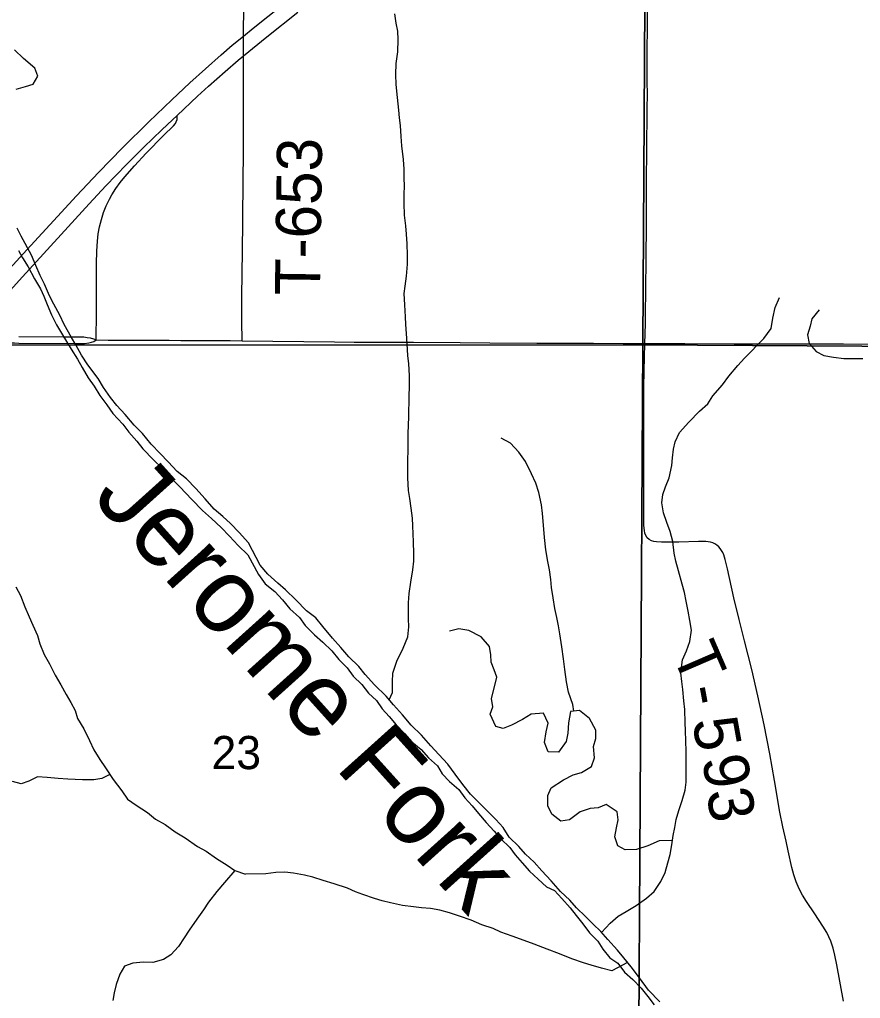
# Model space of a CAD drawing. Extents: x 1874609 to 2204689, y 815661 to 1281160.
# Drawn here: x 2036147 to 2041742, y 1036541 to 1043058 of the extents above; entities that cross this region are included whole.
import ezdxf

# ---------------------------------------------------------------- set-up
doc = ezdxf.new("R2010")
doc.units = 0
for name, color, linetype in [('GM_X_Interchange_Ramps', 7, 'Continuous'), ('GM_X_Interstate_Route', 7, 'Continuous'), ('GM_X_Major_River', 7, 'Continuous'), ('GM_X_Major_River_Text', 7, 'Continuous'), ('GM_X_Minor_River', 7, 'Continuous'), ('GM_X_Section', 7, 'Continuous'), ('GM_X_Section_Text', 7, 'Continuous'), ('GM_X_Township_Road', 7, 'Continuous'), ('GM_X_Township_Road_Text', 7, 'Continuous'), ('GM_X_US_Route', 7, 'Continuous')]:
    doc.layers.add(name, color=color, linetype=linetype)

msp = doc.modelspace()

# ---------------------------------------------------------------- linework, layer by layer
at = {"layer": 'GM_X_Interchange_Ramps'}
msp.add_lwpolyline([(2036656.3, 1040924.7), (2036657.2, 1040998.5), (2036657.9, 1041035.5), (2036659, 1041091.3), (2036658.6, 1041434.6), (2036660.1, 1041516.4), (2036664.6, 1041581.6), (2036670.7, 1041630.3), (2036679.6, 1041678.5), (2036691.3, 1041726.1), (2036706, 1041772.9), (2036723.7, 1041818.6), (2036744.8, 1041862.8), (2036760.6, 1041891.4), (2036786.7, 1041932.9), (2036815.7, 1041972.3), (2036846.5, 1042010.5), (2036911.6, 1042084), (2036989.5, 1042167.8), (2037103.5, 1042285.1), (2037172, 1042349.5), (2037184, 1042365.5), (2037189.4, 1042376), (2037194.5, 1042393.4), (2037196, 1042405.2), (2037195.5, 1042419.5)], dxfattribs=at)
at = {"layer": 'GM_X_Interstate_Route'}
for points in [[(2035882.4, 1041183.2), (2036170.9, 1041497.4), (2036348.3, 1041691), (2036525.8, 1041884.4), (2036671.5, 1042039.9), (2036831.9, 1042204.1), (2037006.7, 1042377.1), (2037160.7, 1042524.5), (2037280.8, 1042636), (2037488.1, 1042822.2), (2037562.5, 1042886.3), (2037637.7, 1042947.7), (2037702.2, 1043000.4), (2037983, 1043227.1)], [(2035879.6, 1041030), (2036166.3, 1041346), (2036608.9, 1041830.8), (2036721.1, 1041950.8), (2036858.1, 1042092.4), (2036974.2, 1042208.6), (2037092.5, 1042322.6), (2037164.2, 1042390.1), (2037195.5, 1042419.5), (2037331.8, 1042547.4), (2037404.2, 1042614.3), (2037514.9, 1042712.4), (2037602.5, 1042787), (2037637.2, 1042815.6), (2037792.7, 1042943.5), (2037997.8, 1043107.6)]]:
    msp.add_lwpolyline(points, dxfattribs=at)
at = {"layer": 'GM_X_Major_River'}
for points in [[(2036491.4, 1040941.9), (2036443.6, 1041028.4), (2036415.8, 1041088.8), (2036375.9, 1041163.2), (2036346.1, 1041217.5), (2036312.3, 1041295.9), (2036284.4, 1041354.2), (2036254.6, 1041420.5), (2036226.8, 1041488.9), (2036157.1, 1041615.6), (2036131.2, 1041669.8)], [(2036140.7, 1041521.3), (2036166.6, 1041471.1), (2036204.4, 1041410.7), (2036246.3, 1041332.3), (2036286.1, 1041265.9), (2036308, 1041215.6), (2036329.8, 1041161.4), (2036359.7, 1041093), (2036393.5, 1041024.7)], [(2036393.5, 1041024.7), (2036459.2, 1040914), (2036491.1, 1040863.7), (2036533, 1040797.3), (2036562.9, 1040741), (2036602.7, 1040672.6), (2036642.6, 1040618.3), (2036680.5, 1040555.9), (2036728.4, 1040493.5), (2036768.2, 1040435.1), (2036834.1, 1040364.6), (2036874, 1040310.2), (2036926, 1040251.8), (2036967.9, 1040199.5), (2037037.8, 1040126.9), (2037097.7, 1040068.5), (2037141.6, 1040018.1), (2037213.5, 1039947.6), (2037293.4, 1039863), (2037363.3, 1039790.4), (2037423.2, 1039736), (2037489.2, 1039675.5), (2037543.1, 1039619.1), (2037601, 1039556.6), (2037664.9, 1039494.2)], [(2037669.2, 1039574.4), (2037607.3, 1039642.9), (2037551.4, 1039703.3), (2037499.5, 1039749.7), (2037441.5, 1039798.1), (2037381.6, 1039866.6), (2037319.7, 1039935.1), (2037257.8, 1039999.6), (2037195.8, 1040050), (2037135.9, 1040112.5), (2037082, 1040168.9), (2037022.1, 1040231.3), (2036964.2, 1040301.8), (2036910.3, 1040358.2), (2036850.4, 1040428.7), (2036794.5, 1040489.2), (2036752.6, 1040541.5), (2036704.7, 1040607.9), (2036668.8, 1040668.3), (2036601, 1040758.9), (2036559.1, 1040823.3), (2036521.3, 1040891.7), (2036491.4, 1040941.9)], [(2040408.3, 1036519), (2040331.9, 1036596.9), (2040271.6, 1036678.8), (2040217.3, 1036750.8), (2040167.1, 1036810.7), (2040124.9, 1036862.7), (2040060.6, 1036934.6), (2040014.4, 1036986.5), (2039964.1, 1037036.5), (2039911.9, 1037086.4), (2039853.7, 1037144.3), (2039807.4, 1037196.3), (2039747.2, 1037254.2), (2039684.9, 1037324.1), (2039622.6, 1037390), (2039570.4, 1037448), (2039514.1, 1037501.9), (2039469.9, 1037553.8), (2039405.6, 1037615.7), (2039365.4, 1037679.7), (2039315.2, 1037731.7), (2039252.9, 1037795.6), (2039202.7, 1037845.5), (2039148.4, 1037901.4), (2039096.2, 1037965.4), (2039045.9, 1038035.3), (2038995.6, 1038101.3), (2038937.3, 1038165.2), (2038883.1, 1038223.2), (2038820.8, 1038293.1), (2038752.5, 1038361), (2038694.2, 1038428.9), (2038635.9, 1038494.9), (2038585.7, 1038552.8), (2038509.4, 1038628.7), (2038447.1, 1038698.6), (2038404.9, 1038750.6), (2038338.6, 1038814.5), (2038284.3, 1038878.4), (2038228.1, 1038940.4), (2038163.7, 1039018.3), (2038117.5, 1039074.2), (2038055.3, 1039122.1), (2037985, 1039194), (2037916.7, 1039261.9), (2037864.5, 1039305.9), (2037798.2, 1039365.8), (2037748, 1039424.9), (2037669.2, 1039574.4)], [(2037664.9, 1039494.2), (2037737.7, 1039362.8), (2037782.1, 1039301.7), (2037845.9, 1039249.2), (2037895.7, 1039194.8), (2037945.4, 1039134.4), (2038009.2, 1039078), (2038046.9, 1039023.7), (2038108.7, 1038961.2), (2038164.5, 1038912.8), (2038224.2, 1038854.3), (2038272, 1038798), (2038325.7, 1038741.5), (2038367.5, 1038687.2), (2038423.2, 1038630.8), (2038469, 1038572.4), (2038522.8, 1038524), (2038560.5, 1038469.7), (2038606.3, 1038417.3), (2038652, 1038363), (2038707.8, 1038304.5), (2038757.6, 1038250.2), (2038819.3, 1038197.7), (2038867.1, 1038143.3), (2038928.9, 1038088.9), (2038958.6, 1038036.6), (2039008.4, 1037986.2), (2039070.2, 1037931.8), (2039109.9, 1037877.4), (2039157.7, 1037823.1), (2039201.5, 1037772.7), (2039251.2, 1037712.3), (2039305, 1037653.9), (2039348.8, 1037603.6), (2039408.5, 1037547.1), (2039444.3, 1037496.8), (2039490.1, 1037444.5), (2039539.8, 1037388.1), (2039597.6, 1037335.6), (2039653.4, 1037283.2), (2039705.3, 1037258.9), (2039755.1, 1037206.5), (2039810.8, 1037144.1), (2039850.6, 1037093.7), (2039894.3, 1037037.4), (2039940, 1036979), (2039995.8, 1036922.6), (2040027.6, 1036870.3), (2040075.3, 1036811.9), (2040127.2, 1036775.6), (2040172.9, 1036715.2), (2040226.7, 1036666.8), (2040282.4, 1036610.4), (2040328.2, 1036554), (2040369.9, 1036497.7)]]:
    msp.add_lwpolyline(points, dxfattribs=at)
at = {"layer": 'GM_X_Minor_River'}
for points in [[(2038605.7, 1038529.8), (2038627.7, 1038579), (2038627.5, 1038649.1), (2038631.3, 1038707.2), (2038657.1, 1038787.4), (2038698.9, 1038873.7), (2038730.7, 1038947.9), (2038736.6, 1039014), (2038734.4, 1039068.1), (2038734.1, 1039174.3), (2038739.9, 1039236.4), (2038749.7, 1039312.6), (2038763.5, 1039394.8), (2038769.3, 1039452.9), (2038771.2, 1039503), (2038768.9, 1039581.1), (2038766.8, 1039635.2), (2038762.6, 1039687.3), (2038760.5, 1039737.4), (2038752.2, 1039805.4), (2038744, 1039869.5), (2038733.9, 1039923.6), (2038729.6, 1040007.7), (2038729.4, 1040069.8), (2038731.3, 1040127.9), (2038733.1, 1040188), (2038732.7, 1040304.2), (2038734.6, 1040356.3), (2038736.4, 1040416.4), (2038740, 1040548.7), (2038741.8, 1040616.8), (2038741.6, 1040688.9), (2038737.4, 1040767), (2038731.2, 1040821.1), (2038727, 1040899.2), (2038720.8, 1040967.3), (2038716.6, 1041027.4), (2038714.4, 1041079.5), (2038710.2, 1041159.6), (2038706, 1041233.7), (2038711.8, 1041283.8), (2038721.6, 1041350), (2038727.4, 1041430.1), (2038729.2, 1041490.2), (2038725, 1041564.4), (2038720.8, 1041628.5), (2038716.7, 1041684.5), (2038708.4, 1041754.6), (2038706.2, 1041834.8), (2038706, 1041894.9), (2038707.9, 1041949), (2038705.7, 1042005), (2038705.5, 1042061.2), (2038701.3, 1042127.2), (2038691, 1042217.4), (2038686.9, 1042279.5), (2038680.6, 1042353.6), (2038674.5, 1042403.7), (2038670.3, 1042455.7), (2038662.1, 1042539.8), (2038653.8, 1042626), (2038649.6, 1042692), (2038653.4, 1042764.2), (2038663.2, 1042842.3), (2038666.9, 1042924.5), (2038662.8, 1042980.6), (2038652.6, 1043032.7), (2038644.4, 1043096.7)], [(2036124.5, 1042594.8), (2036186.7, 1042612.6), (2036236.9, 1042628.4), (2036269.1, 1042680.4), (2036249.3, 1042734.7), (2036173.3, 1042799.2), (2036113.4, 1042855.7)], [(2040019.8, 1036980.4), (2040076.3, 1037042.8), (2040130.2, 1037089.1), (2040184.2, 1037119.3), (2040250.2, 1037159.6), (2040318.1, 1037207.9), (2040370.1, 1037254.1), (2040413.9, 1037320.3), (2040443.8, 1037380.5), (2040459.6, 1037444.7), (2040475.5, 1037498.8), (2040487.3, 1037563), (2040495.2, 1037625.1), (2040507, 1037679.2), (2040516.9, 1037733.4), (2040532.7, 1037791.5), (2040556.6, 1037859.7), (2040576.4, 1037927.9), (2040582.2, 1037982), (2040581.6, 1038186.3), (2040579.4, 1038254.4), (2040577.2, 1038324.5), (2040575.1, 1038376.6), (2040572.8, 1038464.8), (2040566.6, 1038522.8), (2040560.4, 1038597), (2040554.2, 1038651), (2040546, 1038709.1), (2040557.8, 1038795.3), (2040583.7, 1038855.5), (2040607.5, 1038917.7), (2040617.3, 1038993.8), (2040607.1, 1039057.9), (2040596.9, 1039120), (2040582.7, 1039186), (2040572.5, 1039244.1), (2040556.3, 1039298.1), (2040532, 1039388.2), (2040513.8, 1039452.3), (2040503.6, 1039506.3), (2040493.4, 1039582.4), (2040475.2, 1039650.5), (2040453, 1039710.5), (2040430.7, 1039774.6), (2040420.5, 1039840.6), (2040426.4, 1039896.8), (2040444.2, 1039946.9), (2040470.1, 1040007.1), (2040487.9, 1040089.3), (2040491.7, 1040139.4), (2040497.6, 1040197.5), (2040509.5, 1040247.6), (2040537.3, 1040307.8), (2040599.2, 1040378.1), (2040671.1, 1040450.4), (2040727, 1040500.7), (2040760.9, 1040552.9), (2040824.8, 1040627.2), (2040866.7, 1040683.5), (2040926.6, 1040753.8), (2040970.5, 1040804), (2041100.3, 1040934.6), (2041148.1, 1041000.9), (2041160, 1041069), (2041175.8, 1041141.2), (2041203.6, 1041207.4)], [(2041468.2, 1041126), (2041418.3, 1041065.8), (2041408.5, 1041015.7), (2041390.6, 1040959.5), (2041400.8, 1040901.5), (2041447, 1040847.5), (2041499.2, 1040821.6), (2041563.3, 1040809.8), (2041631.4, 1040802), (2041757.6, 1040802.4)], [(2039834, 1038454.6), (2039827.6, 1038498.5), (2039799.4, 1038580.6), (2039785.1, 1038648.7), (2039774.9, 1038730.8), (2039766.7, 1038802.9), (2039754.4, 1038881), (2039742.1, 1038969.1), (2039734, 1039021.1), (2039721.8, 1039077.2), (2039709.6, 1039137.3), (2039697.4, 1039207.3), (2039687.1, 1039277.4), (2039681, 1039329.5), (2039672.8, 1039395.6), (2039662.6, 1039449.6), (2039648.3, 1039527.7), (2039640.1, 1039609.8), (2039633.8, 1039692), (2039625.6, 1039770.1), (2039619.4, 1039828.2), (2039603.2, 1039910.2), (2039582.9, 1039972.3), (2039552.7, 1040034.3), (2039514.4, 1040116.3), (2039468.2, 1040178.3), (2039413.9, 1040238.2), (2039351.7, 1040270.1)], [(2036122.6, 1039280.3), (2036152.5, 1039224), (2036182.3, 1039147.7), (2036210.1, 1039081.3), (2036236, 1039027), (2036265.8, 1038956.7), (2036281.6, 1038902.5), (2036311.5, 1038830.1), (2036345.3, 1038767.8), (2036383.1, 1038693.3), (2036421, 1038629), (2036456.8, 1038564.6), (2036488.7, 1038512.3), (2036516.6, 1038458), (2036532.4, 1038405.8), (2036574.3, 1038335.4), (2036612.1, 1038259), (2036641.9, 1038196.6), (2036681.8, 1038132.2), (2036717.7, 1038075.9), (2036769.5, 1037999.4), (2036827.4, 1037922.9), (2036865.3, 1037868.6), (2036923.3, 1037828.2), (2036997.3, 1037779.7), (2037051.2, 1037735.3), (2037115.2, 1037698.9), (2037183.2, 1037650.5), (2037249.2, 1037610.1), (2037331.2, 1037553.5), (2037389.2, 1037521.2), (2037457.2, 1037472.7), (2037527.2, 1037428.3), (2037579.2, 1037393.9), (2037649.3, 1037367.5)], [(2040491, 1037591.9), (2040403.1, 1037590.8), (2040327.1, 1037556.5), (2040251.1, 1037532.2), (2040177, 1037530), (2040126.8, 1037557.9), (2040108.6, 1037617.9), (2040118.5, 1037676), (2040130.3, 1037730.2), (2040124.2, 1037784.2), (2040049.9, 1037832.1), (2039995.9, 1037809.9), (2039943.8, 1037805.7), (2039877.8, 1037783.5), (2039805.9, 1037729.2), (2039747.8, 1037721), (2039689.6, 1037766.9), (2039661.4, 1037822.9), (2039661.2, 1037893), (2039683.1, 1037943.2), (2039767, 1037995.5), (2039831, 1038029.8), (2039885, 1038045.9), (2039953, 1038086.2), (2039972.9, 1038142.4), (2039966.7, 1038218.5), (2039982.5, 1038272.6), (2039980.4, 1038326.7), (2039940.1, 1038404.7), (2039871.8, 1038458.6), (2039813.7, 1038452.4), (2039800, 1038376.2), (2039796.1, 1038308.1), (2039784.3, 1038252), (2039732.4, 1038179.7), (2039664.3, 1038183.5), (2039640.1, 1038245.5), (2039649.9, 1038315.7), (2039663.8, 1038373.8), (2039633.5, 1038439.8), (2039551.4, 1038433.6), (2039493.5, 1038397.3), (2039419.5, 1038361), (2039365.4, 1038338.8), (2039315.3, 1038350.7), (2039279, 1038432.7), (2039296.9, 1038482.9), (2039286.7, 1038536.9), (2039304.6, 1038607.1), (2039322.4, 1038679.3), (2039304.2, 1038729.3), (2039284, 1038779.3), (2039281.9, 1038829.4), (2039273.7, 1038883.5), (2039217.4, 1038949.4), (2039137.2, 1038991.2), (2039069.1, 1039001), (2039007, 1038986.8)], [(2036747.8, 1038031.5), (2036693.4, 1038005.8), (2036641.2, 1037996), (2036565.1, 1037996.3), (2036468.8, 1038000.8), (2036404.7, 1038005.1), (2036330.6, 1038011.4), (2036266.4, 1038015.7), (2036208.2, 1037987.9), (2036158, 1037970.1), (2036099.9, 1037986.4)], [(2037579.2, 1037393.9), (2037510.8, 1037314), (2037458.4, 1037254), (2037404.1, 1037182), (2037371.8, 1037130), (2037325.5, 1037070), (2037275.1, 1036996), (2037242.8, 1036944), (2037204.5, 1036886), (2037154.2, 1036832), (2037104, 1036800.2), (2037033.8, 1036780.4), (2036971.6, 1036782.7), (2036899.4, 1036777), (2036845.2, 1036755.2), (2036815, 1036703.2), (2036788.7, 1036633), (2036776.5, 1036578.9), (2036768.3, 1036526.8)], [(2040193, 1036779.9), (2040087.2, 1036724.3), (2040019.1, 1036742.2), (2039950.9, 1036762), (2039898.8, 1036777.8), (2039820.6, 1036805.6), (2039740.4, 1036837.4), (2039658.2, 1036869.2), (2039570, 1036903), (2039479.7, 1036934.8), (2039423.6, 1036954.7), (2039349.4, 1036982.5), (2039297.3, 1037006.4), (2039223.1, 1037030.2), (2039152.9, 1037062), (2039074.7, 1037089.8), (2039006.6, 1037111.7), (2038942.4, 1037129.5), (2038882.3, 1037139.3), (2038822.2, 1037145.2), (2038768.1, 1037151), (2038694, 1037160.8), (2038615.8, 1037176.6), (2038559.7, 1037190.4), (2038507.6, 1037206.3), (2038431.4, 1037232.1), (2038381.2, 1037250), (2038329.1, 1037275.8), (2038240.9, 1037303.6), (2038166.7, 1037325.4), (2038098.6, 1037349.3), (2038042.4, 1037361.1), (2037970.3, 1037374.9), (2037912.2, 1037382.7), (2037852.1, 1037380.5), (2037786, 1037370.3), (2037649.3, 1037367.5)]]:
    msp.add_lwpolyline(points, dxfattribs=at)
at = {"layer": 'GM_X_Section'}
for points in [[(2035027.7, 1046279.9), (2040325.7, 1046200.1), (2040294.3, 1040893.1), (2034947, 1040890.8)], [(2040325.7, 1046200.1), (2045434.8, 1046142), (2045433.1, 1046063.9), (2045397.3, 1040861), (2040294.3, 1040893.1)], [(2040294.3, 1040893.1), (2040262.9, 1035584.1), (2034872, 1035619.9), (2034947, 1040890.8)], [(2040294.3, 1040893.1), (2045397.3, 1040861), (2045399.6, 1040772.9), (2045363.8, 1035565.9), (2040262.9, 1035584.1)]]:
    msp.add_lwpolyline(points, close=True, dxfattribs=at)
at = {"layer": 'GM_X_Township_Road'}
for points in [[(2037627.1, 1040919.1), (2037626.5, 1041050.5), (2037625.1, 1041110.9), (2037625.6, 1041225.6), (2037627.8, 1041356.6), (2037633, 1041700.8), (2037634.9, 1042012.3), (2037636.2, 1042143.4), (2037637.2, 1042421.9), (2037637.3, 1042700.4), (2037637.2, 1042815.6), (2037637.2, 1042847.9), (2037637.7, 1042947.7), (2037637.9, 1042995.4), (2037640.7, 1043224.8), (2037643.1, 1043437.9), (2037642.6, 1043667.3), (2037642, 1043814.9), (2037642, 1044011.5), (2037643.9, 1044159), (2037646.4, 1044306.3), (2037648.3, 1044568.5), (2037648.7, 1044649.4), (2037649.7, 1044673.2)], [(2040307.3, 1040900.6), (2040311.4, 1041033.2), (2040312.1, 1041082.2), (2040315.4, 1041457), (2040317.2, 1041530.9), (2040317.8, 1041627.4), (2040318, 1041725.9), (2040318, 1041808), (2040318.4, 1041922.9), (2040319.1, 1042037.6), (2040320.2, 1042135.8), (2040321.7, 1042266.7), (2040323, 1042381.5), (2040323.6, 1042479.9), (2040324.2, 1042545.4), (2040323.9, 1042660.2), (2040323.5, 1042824.4), (2040327.2, 1043234.7), (2040328.1, 1043398.8), (2040328.4, 1043529.9), (2040328.1, 1043595.3), (2040328.6, 1043676.7), (2040328.8, 1043758.4), (2040329.1, 1043793.7)], [(2041630.3, 1036522.3), (2041586.1, 1036764.4), (2041572.4, 1036828.4), (2041560, 1036875.7), (2041544.9, 1036922), (2041532.5, 1036951.9), (2041517.9, 1036980.8), (2041492.9, 1037022.9), (2041438.3, 1037104.5), (2041382.8, 1037185.8), (2041356.8, 1037227.8), (2041333.6, 1037271.6), (2041314.3, 1037317.3), (2041298.3, 1037364.2), (2041285.2, 1037411.9), (2041260.6, 1037524.1), (2041246.9, 1037588.2), (2041225.3, 1037684.4), (2041206.7, 1037781.2), (2041170.1, 1037991.5), (2041139.7, 1038169.3), (2041101.5, 1038362.5), (2041060.2, 1038554.9), (2041019.7, 1038730.8), (2040971.5, 1038921.6), (2040934.1, 1039064.5), (2040900.1, 1039208.3), (2040856.5, 1039400.5), (2040841.9, 1039464.2), (2040832.2, 1039495.1), (2040826, 1039509.9), (2040818.4, 1039523.8), (2040809.4, 1039536.8), (2040798.9, 1039548.6), (2040787, 1039558.8), (2040773.8, 1039567.3), (2040759.6, 1039573.9), (2040744.6, 1039578.6), (2040729, 1039581.4), (2040713.1, 1039582.8), (2040664.2, 1039582.6), (2040532.8, 1039579.5), (2040417.7, 1039579.4), (2040384.7, 1039581.5), (2040368, 1039583.2), (2040351.1, 1039587.7), (2040335.7, 1039596.1), (2040322.8, 1039608.2), (2040313.6, 1039623), (2040307.7, 1039639.3), (2040304.3, 1039655.9), (2040301.5, 1039689.2), (2040299.7, 1039820.6), (2040299.7, 1039984.7), (2040300, 1040181.7), (2040301.7, 1040624.8), (2040302.7, 1040706.9), (2040305.2, 1040821.7), (2040306.9, 1040887.1), (2040307.3, 1040900.6)]]:
    msp.add_lwpolyline(points, dxfattribs=at)
at = {"layer": 'GM_X_US_Route'}
for points in [[(2036142.8, 1040948.2), (2036437.8, 1040945.1), (2036574, 1040945), (2036596.1, 1040942.3), (2036617, 1040937.9), (2036638, 1040931.7), (2036656.3, 1040924.7)], [(2035576.9, 1040909.5), (2035620.5, 1040909.2), (2035631.6, 1040909.1), (2035768.9, 1040907.9), (2035915.8, 1040906.6), (2036112.5, 1040904.7), (2036142.1, 1040904.5), (2036522.5, 1040902.2), (2036579.6, 1040901.6), (2036607.1, 1040905.6), (2036625.1, 1040909.3), (2036640.2, 1040915.2), (2036656.3, 1040924.7)], [(2036656.3, 1040924.7), (2036735.7, 1040924.5), (2037008, 1040923.2), (2037141.7, 1040922.5)], [(2037141.7, 1040922.5), (2037220.7, 1040922.1), (2037342.2, 1040921.6)], [(2037342.2, 1040921.6), (2037548.3, 1040920.7), (2037627.1, 1040919.1), (2038242.3, 1040912.8), (2038373.6, 1040910.7), (2038767.7, 1040909.3), (2039079.7, 1040906.9), (2039276.6, 1040904.7), (2039588.6, 1040904.2), (2039966.3, 1040902.8), (2040163.2, 1040900.5), (2040307.3, 1040900.6), (2040442.3, 1040900.7), (2040573.7, 1040900.4), (2040902.1, 1040899), (2041197.6, 1040899.2), (2041575.2, 1040899.7), (2041630.3, 1040899.4)], [(2041630.3, 1040899.4), (2042018.6, 1040896.9)]]:
    msp.add_lwpolyline(points, dxfattribs=at)

# ---------------------------------------------------------------- texts
at = {"layer": 'GM_X_Major_River_Text'}
msp.add_text('Jerome Fork', height=500.172, rotation=311.99149, dxfattribs=at).set_placement((2036622.7, 1039873.1))
at = {"layer": 'GM_X_Section_Text'}
msp.add_text('23', height=221, rotation=0.00001, dxfattribs=at).set_placement((2037424.5, 1038067.6))
at = {"layer": 'GM_X_Township_Road_Text'}
for s, rotation, p in [('T-653', 89.1691, (2038145.4, 1041220.4)), ('T', 293.37417, (2040485.1, 1038834.3)), ('-', 280.43122, (2040573.2, 1038606.5)), ('5', 280.32812, (2040621.5, 1038390.2)), ('9', 280.27599, (2040685.8, 1038138.6)), ('3', 280.2597, (2040714.9, 1037917.6))]:
    msp.add_text(s, height=300, rotation=rotation, dxfattribs=at).set_placement(p)

doc.saveas('drawing.dxf')
